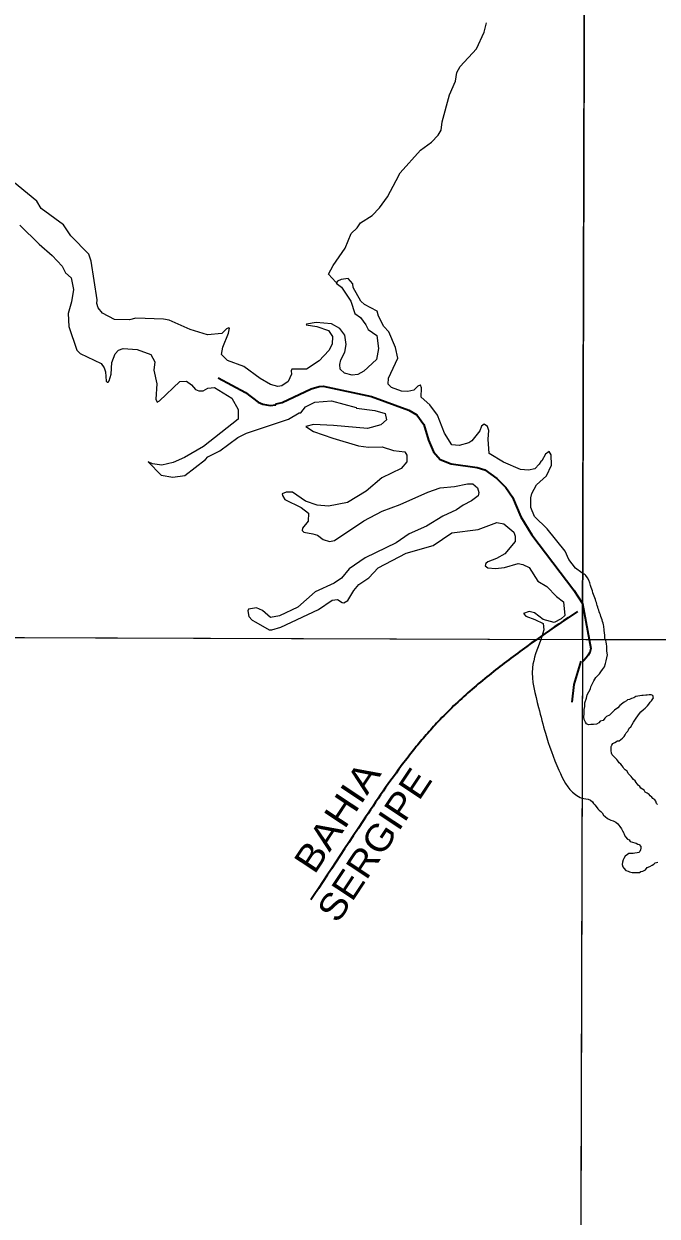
# Model space of a CAD drawing. Extents: x 553962 to 842807, y 8883888 to 9032388.
# Drawn here: x 583927 to 585840, y 8908228 to 8911830 of the extents above; entities that cross this region are included whole.
import ezdxf
from ezdxf.enums import TextEntityAlignment as Align

# ---------------------------------------------------------------- set-up
doc = ezdxf.new("R2010")
doc.units = 0
doc.header["$LTSCALE"] = 200
doc.linetypes.add('LONG_DASH_SHORT_DASH', pattern=[9.9, 6, -1.2, 1.5, -1.2])
doc.layers.add('6', color=7, linetype='Continuous', lineweight=13)

msp = doc.modelspace()

# ---------------------------------------------------------------- linework, layer by layer
at = {"layer": '6'}
msp.add_line((574653.9, 8910009.3), (626625.7, 8909822.1), dxfattribs=at)
for points in [[(585656.3, 8924738.8), (585614.8, 8909969.8), (585573.6, 8896026.7)], [(585052, 8911356.7), (585064, 8911380), (585126, 8911447.6), (585159.2, 8911472.7), (585179.2, 8911493.5), (585188.1, 8911508.8), (585191, 8911533.8), (585213.2, 8911615.2), (585231.4, 8911656.6), (585235.7, 8911683), (585245, 8911701.2), (585295.1, 8911754.3), (585317.8, 8911804.3), (585325.3, 8911832.9)], [(584641, 8910758.3), (584591.5, 8910794.6), (584542.4, 8910812.7), (584524.6, 8910830.5), (584528.2, 8910853.4), (584545.1, 8910894.9), (584548.4, 8910910.8), (584546.9, 8910911.2), (584539.2, 8910908.2), (584524.9, 8910894.4), (584481.6, 8910890), (584429.4, 8910906.1), (584366.4, 8910934.4), (584348.8, 8910937.6), (584265.8, 8910940.9), (584246.1, 8910935.6), (584201, 8910936.7), (584164.3, 8910955.8), (584151.3, 8910971.6), (584147.4, 8910984.7), (584148.7, 8910996.2), (584130.6, 8911112.6), (584123.4, 8911134.2), (584068.8, 8911188.8), (584046.7, 8911222.8), (583979.6, 8911272.1), (583966.5, 8911293.9), (583882.2, 8911363.2)], [(584869.8, 8911049.2), (584847.8, 8911073.4), (584861.8, 8911099.2), (584897.9, 8911152.3), (584915.7, 8911196.5), (584933.9, 8911213.8), (584944.2, 8911228.3), (584979.9, 8911250.9), (585001.8, 8911273.7), (585026.2, 8911306.6), (585052, 8911356.7)], [(583915.5, 8911221.6), (583973.2, 8911163.9), (584013.1, 8911130.1), (584043.2, 8911097.8), (584052.5, 8911077.1), (584070.1, 8911062), (584076.9, 8911026.9), (584071.6, 8910989.7), (584061.4, 8910954.7), (584062.8, 8910915.7), (584086.9, 8910843.7), (584097.7, 8910833.8), (584161, 8910803.5), (584170.1, 8910791), (584173.9, 8910778.7), (584176.1, 8910750.2), (584178.9, 8910747.1), (584182.3, 8910746.8), (584184.8, 8910750.9), (584190.7, 8910771), (584192.8, 8910806.3), (584203.3, 8910833), (584212.9, 8910843.5), (584227.1, 8910848.6), (584269.4, 8910846.1), (584310.4, 8910830.5), (584322.4, 8910808.9), (584320.2, 8910783.4), (584328.8, 8910742.2), (584326.1, 8910695.4), (584329.5, 8910687), (584337.2, 8910690.8), (584398.2, 8910749.5), (584418.5, 8910749.9), (584434, 8910739.1), (584445.3, 8910725.4), (584455.6, 8910720.9), (584468.6, 8910721), (584483.1, 8910729.5), (584503.5, 8910731.6), (584555.8, 8910699.3), (584575.1, 8910664.3), (584575, 8910635.1)], [(585613, 8910170.9), (585594.1, 8910185.2), (585574.1, 8910212), (585562.3, 8910236.9), (585508.4, 8910303.8), (585469.5, 8910341.1), (585459.3, 8910368.4), (585458.6, 8910397.8), (585461.4, 8910410.8), (585476.2, 8910437.1), (585506.5, 8910464.7), (585521.5, 8910496.5), (585520.3, 8910527.4), (585514.3, 8910537.5), (585503.6, 8910530.2), (585491.9, 8910510), (585489.3, 8910507.2), (585484.3, 8910499.4), (585470.6, 8910485.7), (585452.1, 8910481.5), (585427.8, 8910483.5), (585376, 8910505.3), (585332.8, 8910531.9), (585330.2, 8910575.4), (585332.3, 8910601), (585328.2, 8910613.7), (585318.2, 8910620.8), (585310.2, 8910614), (585304.7, 8910600.1), (585280.3, 8910570.1), (585271.3, 8910563.7), (585242, 8910556.1), (585220.2, 8910558.3), (585197.6, 8910593.2), (585177.1, 8910647.8), (585154, 8910678.9), (585128, 8910701.8), (585129, 8910730.6), (585125.8, 8910737.8), (585125, 8910738.2), (585117.6, 8910735.4), (585105.2, 8910723.1), (585087.3, 8910719.3), (585068, 8910719.9), (585038.3, 8910731.3), (585028.3, 8910741.3), (585028.9, 8910759.6), (585057.1, 8910820), (585049.8, 8910852.2), (585029.9, 8910899.7), (585014.7, 8910915.8), (584998.2, 8910946.8), (584994.6, 8910961.8), (584956.8, 8910982.3), (584945.7, 8910992), (584922.3, 8911033.6), (584921.4, 8911043.8), (584906.8, 8911060.5), (584886.1, 8911057.1), (584874.9, 8911052.5), (584870.9, 8911046.7), (584887.2, 8911034), (584914.8, 8910992.1), (584927.4, 8910954.3), (584944.4, 8910942.7)], [(584944.4, 8910942.7), (584960.4, 8910920.9), (584967.4, 8910905.9), (584993.8, 8910887.8), (584999.1, 8910849), (584992.2, 8910815.8), (584954.7, 8910780.4), (584936, 8910769.9), (584918.9, 8910768.5), (584896.4, 8910774.5), (584883, 8910786.4), (584881.5, 8910800.6), (584884.8, 8910814.9), (584897.1, 8910837.6), (584900.6, 8910861.3), (584897, 8910889.5), (584881.7, 8910909.3), (584856.5, 8910923.9), (584810.8, 8910927.6), (584781.5, 8910922.4), (584780, 8910920.9), (584812.5, 8910915), (584847.9, 8910902.9), (584859.2, 8910885.3), (584858.6, 8910861.6), (584848.5, 8910843.3), (584819.4, 8910811.9), (584780.6, 8910786.7), (584737.2, 8910786.5), (584735.1, 8910781.6), (584735.5, 8910771.3), (584725.7, 8910749.3), (584706.1, 8910735.8), (584694.1, 8910733.8), (584672.2, 8910740.6), (584641, 8910758.3)], [(584575, 8910635.1), (584469.8, 8910553.2), (584412.1, 8910519.2), (584378.1, 8910504.3), (584343.7, 8910496.8), (584315.6, 8910501), (584302.5, 8910506.7), (584341.7, 8910466.1), (584377, 8910460), (584413.4, 8910464.9), (584476.2, 8910513.3), (584483.2, 8910521.7), (584519.5, 8910539.6), (584574.1, 8910579.6), (584600.3, 8910593.5), (584727.1, 8910635.6), (584758.7, 8910654.2), (584764.1, 8910654.1), (584777.8, 8910672.8), (584805.8, 8910686.5), (584857.1, 8910690.5), (584931.6, 8910670.4), (584931.7, 8910668.3), (584987.4, 8910661.7), (585018.3, 8910652.2), (585022.5, 8910633.9), (585006, 8910617.9), (584965.8, 8910606.8), (584862.5, 8910616.7)], [(584862.5, 8910616.7), (584802.7, 8910619.4), (584779.5, 8910612.9), (584802.7, 8910598.3), (584861, 8910578.3), (584938.2, 8910555.3), (584968.8, 8910550.7), (585009.7, 8910552), (585044.2, 8910540.8), (585078.1, 8910536.3), (585084.6, 8910527), (585084.6, 8910506.7), (585066.6, 8910486.9), (585008.8, 8910457.8), (584961, 8910417.7), (584904.5, 8910384.2), (584847.7, 8910372.4), (584813.3, 8910375.5), (584777.6, 8910387.8), (584738.3, 8910414.6), (584719.6, 8910415), (584707.3, 8910410.1), (584708.3, 8910404.7), (584715.3, 8910392.9), (584764.8, 8910368.3), (584787.4, 8910351.4), (584785.9, 8910327.6), (584769.2, 8910305.8), (584767.6, 8910298.8), (584772.9, 8910294.4), (584800, 8910289.5), (584814.7, 8910285.1), (584831.6, 8910271.7), (584850.3, 8910265.6), (584865.5, 8910269.3), (584954.5, 8910328.5), (585009.6, 8910357.9), (585064.1, 8910377.6), (585147.9, 8910415.2), (585184.6, 8910428.3), (585228.5, 8910431.7), (585267.9, 8910439.7), (585283.9, 8910439.8), (585297.3, 8910428.1), (585301.8, 8910413.6), (585299.8, 8910404), (585279.9, 8910388.4), (585254.1, 8910375.6), (585234.4, 8910361.7), (585192.5, 8910342.6), (585144.1, 8910312.1), (585090.8, 8910289), (585052.1, 8910261.8), (584958.3, 8910216.9), (584910.5, 8910183.5), (584886.5, 8910155.6), (584864.3, 8910139.8), (584806.9, 8910113.4), (584754.7, 8910067.2), (584700, 8910041.6), (584672.2, 8910035.9), (584648.3, 8910057.9), (584630.4, 8910065.7), (584605.9, 8910061), (584603.9, 8910056.1)], [(584603.9, 8910056.1), (584607.2, 8910039.8), (584616.9, 8910028.5), (584628.5, 8910021.9), (584668.8, 8909998.9), (584676.7, 8909998.9), (584704, 8910007.6), (584817.2, 8910060.3), (584858.8, 8910088.5), (584875.1, 8910090.6), (584888.6, 8910081.7), (584893.5, 8910080.6), (584905.8, 8910088), (584923.7, 8910117.4), (584939.2, 8910135.5), (584969.7, 8910156.6), (584997.7, 8910186.3), (585082.5, 8910230.4), (585164.2, 8910254), (585220.6, 8910292.1), (585299.9, 8910302.5), (585355.9, 8910323.7), (585377.1, 8910318.9), (585407.1, 8910293.7), (585411.8, 8910281.8), (585411.3, 8910265.8), (585380.1, 8910228.3), (585354.8, 8910214.1), (585328.7, 8910204.3), (585323, 8910199), (585320.6, 8910192.2), (585329.2, 8910186.2), (585351.9, 8910184.5), (585378.8, 8910187.8), (585420.4, 8910199.1), (585435, 8910196.4)], [(585435, 8910196.4), (585454.1, 8910186.9), (585480.4, 8910146.2), (585507.6, 8910130.2), (585536, 8910099.4), (585557.7, 8910083.3), (585561.6, 8910042.2), (585550.1, 8910031.9), (585529.2, 8910021.5), (585495.8, 8910030.1), (585470.4, 8910050.8), (585453.4, 8910054.2), (585436.7, 8910048.7), (585443.6, 8910040.4), (585470.9, 8910030.2), (585495.8, 8910018), (585497.8, 8909999), (585489.3, 8909969)], [(585620.4, 8909758.5), (585621.7, 8909767), (585622.4, 8909778.7), (585626.9, 8909793), (585629.5, 8909802.2), (585634.1, 8909811.3), (585639.3, 8909821), (585640.6, 8909826.9), (585645.2, 8909837.3), (585649.1, 8909845.1), (585655.6, 8909854.9), (585662.1, 8909862.1), (585666.7, 8909866.6), (585669.9, 8909872.5), (585675.8, 8909879), (585681, 8909887.4), (585684.9, 8909897.8), (585686.2, 8909905), (585688.8, 8909914.1), (585690.1, 8909923.2), (585688, 8909935.1), (585688.1, 8909940.1), (585688.1, 8909944.1), (585688.2, 8909950.1), (585687.7, 8909956.1), (585686.8, 8909963.1), (585685.3, 8909967.1), (585683.7, 8909969.3)], [(585819.6, 8909497.1), (585816.6, 8909501.1), (585810.2, 8909505.2), (585804.7, 8909508.7), (585801.2, 8909514.7), (585795.8, 8909517.3), (585791.3, 8909520.3), (585787.8, 8909525.8), (585783.3, 8909529.4), (585780.4, 8909533.9), (585777.4, 8909537.9), (585773.9, 8909542.5), (585769.5, 8909546.5), (585765, 8909552), (585761.5, 8909556.1), (585758.1, 8909560.1), (585753.1, 8909565.1), (585749.6, 8909571.7), (585743.7, 8909575.7), (585739.7, 8909580.2), (585738.2, 8909584.3), (585734.3, 8909588.3), (585730.3, 8909592.8), (585725.8, 8909596.9), (585721.9, 8909602.9), (585718.4, 8909606.9), (585714.9, 8909610.9), (585708.5, 8909617.5), (585704.5, 8909621.5), (585703, 8909626.6), (585701.6, 8909634.6), (585701.2, 8909642.1), (585701.2, 8909646.6), (585703.2, 8909651.1), (585706.8, 8909655.6), (585712.8, 8909659), (585720.3, 8909663.5), (585725.8, 8909663.4), (585730.4, 8909667.4), (585735.4, 8909671.4), (585740.9, 8909676.4), (585743.5, 8909681.4), (585747, 8909688.3), (585752.1, 8909692.8), (585753.6, 8909697.3), (585756.1, 8909701.8), (585760.7, 8909706.3), (585768.6, 8909719.7), (585774.8, 8909729.4), (585784.1, 8909741.8), (585791.2, 8909751.1), (585799.2, 8909758.6), (585804.3, 8909762.5), (585811.8, 8909769.5), (585815.4, 8909774), (585819.4, 8909780.5), (585823.5, 8909784.9), (585829.5, 8909793.9), (585827.1, 8909800.4), (585822.6, 8909802.5), (585816.1, 8909802.5), (585810.1, 8909802.1), (585806.1, 8909801.6), (585798.6, 8909801.1), (585794.6, 8909800.2), (585788.1, 8909799.2), (585782, 8909798.2), (585776.5, 8909797.8), (585770, 8909793.8), (585763, 8909791.3), (585757, 8909788.9), (585751.4, 8909787.4), (585747.4, 8909784.4), (585740.4, 8909781), (585736.4, 8909778), (585727.9, 8909770.9), (585727.9, 8909770.9), (585721.4, 8909763.7), (585721.4, 8909763.7), (585711.6, 8909755.9), (585705.8, 8909750.7), (585705.8, 8909750.7), (585700.5, 8909745.5), (585696.6, 8909740.9), (585687.5, 8909737), (585682.3, 8909732.5), (585677.1, 8909725.3), (585668.6, 8909722.7), (585664.1, 8909718.2), (585656.9, 8909714.2), (585648.4, 8909712.9), (585640.3, 8909712.6), (585632.8, 8909711.7), (585632.8, 8909711.7), (585626.9, 8909714.9), (585623.7, 8909720.1), (585623.7, 8909720.1), (585619.8, 8909728.6), (585618.5, 8909735.1), (585619.8, 8909746.2), (585620.4, 8909758.5)], [(585613.4, 8909490.1), (585625.1, 8909488.8), (585632, 8909487.3), (585638.9, 8909484.6), (585645, 8909479.2), (585648.1, 8909474.3), (585652.7, 8909470.4), (585655.8, 8909465.1), (585655.8, 8909465.1), (585661.5, 8909458.2), (585661.5, 8909458.2), (585665.7, 8909454.3), (585670.5, 8909450.3), (585674, 8909446.2), (585678.4, 8909439.2), (585683.4, 8909434.7), (585690.2, 8909429.4), (585690.2, 8909429.4), (585700.8, 8909424.5), (585707.3, 8909422), (585715.3, 8909418.4), (585721.7, 8909412.9), (585724.7, 8909408.8), (585728.2, 8909404.8), (585733.1, 8909397.8), (585735.6, 8909391.8), (585739.5, 8909385.2), (585741, 8909381.2), (585744.5, 8909374.2), (585750.9, 8909366.6), (585755.9, 8909364.6), (585759.3, 8909359.6), (585766.3, 8909358), (585772.8, 8909356), (585777.3, 8909354.9), (585781.8, 8909351.9), (585786.3, 8909350.9), (585790.8, 8909344.3), (585790.7, 8909339.8), (585789.7, 8909334.3), (585788.1, 8909329.3), (585784.7, 8909326.6), (585780, 8909325.2), (585773.2, 8909324.6), (585768.1, 8909323.4), (585762.1, 8909323.5), (585755.1, 8909323.5), (585750.6, 8909320.6), (585744, 8909315.1), (585740, 8909308.1), (585738.2, 8909303.8), (585735.8, 8909297.5), (585735.1, 8909290.1), (585736.9, 8909283.3), (585740.3, 8909278.6), (585745.7, 8909272.5), (585752.7, 8909269.5), (585757.2, 8909267.9), (585764.6, 8909266.4), (585770.6, 8909265.8), (585779.7, 8909265.8), (585787.2, 8909266.2), (585791.2, 8909268.7), (585797.7, 8909270.2), (585805.2, 8909274.1), (585810.8, 8909280.6), (585818.3, 8909284.1), (585825.8, 8909288), (585830.4, 8909291.5), (585834.4, 8909295), (585838.4, 8909295.9), (585842.4, 8909296.9)], [(585841.9, 8909470.9), (585838.5, 8909474.9), (585836, 8909481), (585833, 8909485.5), (585827.1, 8909489.5), (585824.6, 8909493.6), (585819.6, 8909497.1)]]:
    msp.add_lwpolyline(points, dxfattribs=at)
for points in [[(585645.8, 8921027.3), (574684.9, 8921064.7), (574653.9, 8910009.3), (585614.8, 8909969.8)], [(596575.8, 8909932.4), (585614.8, 8909969.8), (585583.8, 8898914.4), (596544.8, 8898874.9)]]:
    msp.add_lwpolyline(points, close=True, dxfattribs=at)
at = {"layer": '6', "linetype": 'LONG_DASH_SHORT_DASH', "lineweight": 35}
for points in [[(584514, 8910760.2), (584597.3, 8910716), (584635, 8910687.1), (584649.2, 8910681), (584671.7, 8910677.1), (584688.5, 8910678.4), (584689.9, 8910681.4), (584707.2, 8910685.8), (584795.4, 8910727.2), (584819.5, 8910734.6), (584831.7, 8910735), (584977.8, 8910704.3), (585090.2, 8910662.8), (585114.4, 8910648.6), (585135.7, 8910619.1), (585149.9, 8910572.1), (585164.6, 8910536.6), (585184.9, 8910513.7), (585218.4, 8910500.7), (585296.9, 8910489.9), (585319.4, 8910482.1), (585356.6, 8910456.1), (585383.4, 8910429.4), (585403.7, 8910399.5), (585428.8, 8910340.2), (585462.1, 8910286.2), (585588.3, 8910118.5), (585615.1, 8910078.7)], [(585615.1, 8910078.7), (585640.3, 8909942.8), (585637.2, 8909930.8), (585631.7, 8909922.3), (585625.6, 8909914.8), (585619, 8909906.4), (585614.6, 8909902.8)], [(585583.7, 8909780.1), (585589.5, 8909834.4), (585611.1, 8909903.9)]]:
    msp.add_lwpolyline(points, dxfattribs=at)
at = {"layer": '6'}
for points in [[(585683.7, 8909969.3), (585680.5, 8909997.4), (585678.2, 8910014.6), (585665.5, 8910053.6), (585654.1, 8910090.4), (585639.2, 8910132.8), (585625.4, 8910162.7), (585613, 8910170.9)], [(585489.3, 8909969), (585463.9, 8909884.3), (585482.4, 8909764.2), (585502.7, 8909686.5), (585543.4, 8909575.6), (585593.3, 8909501.7), (585613.4, 8909490.1)]]:
    msp.add_spline(points, degree=3, dxfattribs=at)
at = {"layer": '6', "linetype": 'LONG_DASH_SHORT_DASH', "lineweight": 35}
msp.add_spline([(585599.5, 8910054.8), (585178.8, 8909721.7), (584922.2, 8909376.8), (584712.9, 8909059.8)], degree=3, dxfattribs=at)

# ---------------------------------------------------------------- texts
at = {"layer": '6'}
for s, width, p in [('BAHIA', 1.15, (584907.2, 8909411.3)), ('SERGIPE', 1.1, (585019.6, 8909327.4))]:
    msp.add_text(s, height=80, rotation=56.48, dxfattribs=dict(at, width=width)).set_placement(p, align=Align.CENTER)

doc.saveas('drawing.dxf')
